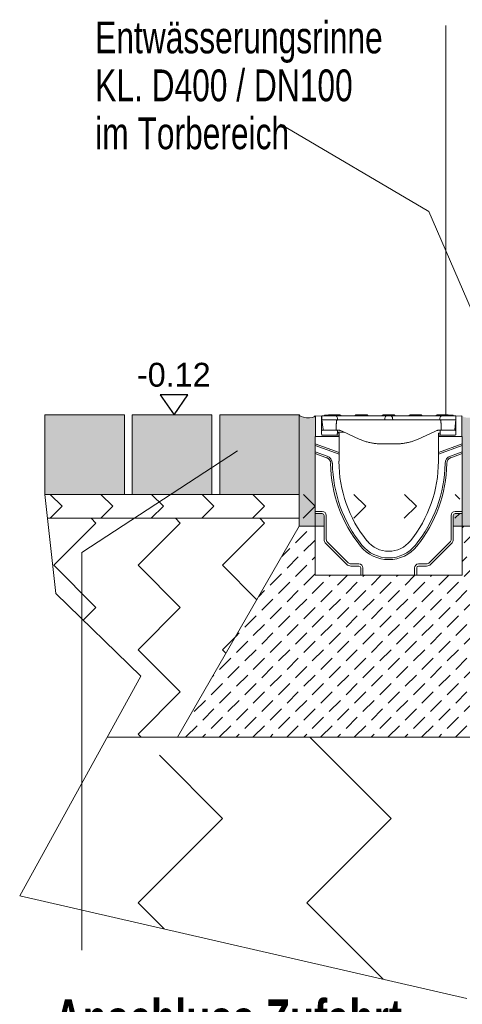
# Model space of a CAD drawing. Header units: metres. Extents: x 1316.5 to 1415.3, y -94.1 to -52.
# Tile 522 of 656: x 1405.014 to 1405.57, y -72.889 to -71.651. Entities that reach past the tile are written whole.
import ezdxf

# ---------------------------------------------------------------- set-up
doc = ezdxf.new("R2010")
doc.units = ezdxf.units.M
doc.linetypes.add('AUSGEZOGEN', pattern=[0])
for name, color, linetype in [('XR$4$_43212', 7, 'Continuous'), ('XR$4$_47794', 7, 'Continuous'), ('XR$4$_47796', 7, 'Continuous')]:
    doc.layers.add(name, color=color, linetype=linetype)
for name, color, linetype, lineweight in [('XR$4$Allgemein', 4, 'AUSGEZOGEN', 13), ('XR$4$Heizung', 4, 'AUSGEZOGEN', 13), ('XR$4$Muster', 4, 'AUSGEZOGEN', 13), ('XR$4$Schraffur', 4, 'AUSGEZOGEN', 13), ('XR$4$Text 1_100', 3, 'AUSGEZOGEN', 18), ('XR$4$Wand', 1, 'AUSGEZOGEN', 50), ('XR$4$Wand Mauerwerk tr_1', 42, 'AUSGEZOGEN', 18)]:
    doc.layers.add(name, color=color, linetype=linetype, lineweight=lineweight)
doc.styles.add('ARIAL', font='arial.ttf')

# ---------------------------------------------------------------- blocks, each defined once
blk = doc.blocks.new('COMPLEX_KOTENVERMASSUNG_9')
at = {"layer": 'XR$4$_43212', "color": 7, "linetype": 'AUSGEZOGEN', "lineweight": 25, "transparency": 33554687}
for p, q in [((1405.2254, -72.1229), (1405.1904, -72.1229)), ((1405.1904, -72.1229), (1405.2079, -72.1479)), ((1405.2079, -72.1479), (1405.2254, -72.1229)), ((1405.2079, -72.1479), (1405.2079, -72.1479)), ((1405.2079, -72.1479), (1405.2079, -72.1479)), ((1405.2079, -72.1479), (1405.2079, -72.1479)), ((1405.2079, -72.1479), (1405.2079, -72.1479))]:
    blk.add_line(p, q, dxfattribs=at)
at = {"layer": 'XR$4$_43212', "color": 7, "linetype": 'AUSGEZOGEN', "lineweight": 25, "transparency": 33554687, "insert": (1405.1613, -72.1129), "char_height": 0.03, "width": 0.110075, "attachment_point": 7, "style": 'ARIAL'}
blk.add_mtext('\\W0.97;-0.12', dxfattribs=at)

msp = doc.modelspace()

# ---------------------------------------------------------------- hatches: boundary and pattern name
at = {"layer": 'XR$4$Allgemein', "linetype": 'AUSGEZOGEN', "lineweight": 13, "transparency": 33554687}
h = msp.add_hatch(dxfattribs=at)
h.set_pattern_fill('SCHRAFFUR_10', color=4, scale=0.01, angle=90, style=0, pattern_type=2)
h.set_pattern_definition([(225, (0, 0), (0.02121320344, -0.02121320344), [0.02, -0.01]), (225, (0.010607, -0.010607), (0.02121320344, -0.02121320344), [0.02, -0.01])])
h.paths.add_polyline_path([(1405.5904, -72.2878), (1405.5704, -72.2878), (1405.5704, -72.3493), (1405.3854, -72.3493), (1405.3854, -72.2878), (1405.3654, -72.2878), (1405.2124, -72.5528), (1405.7434, -72.5528)], flags=0)
at = {"layer": 'XR$4$Heizung', "linetype": 'AUSGEZOGEN', "lineweight": 13, "transparency": 33554687}
for points in [[(1405.3654, -72.2878), (1405.3854, -72.2878), (1405.3859, -72.1516), (1405.3668, -72.1516), (1405.3654, -72.1479)], [(1405.3852, -72.1492), (1405.3851, -72.1494), (1405.385, -72.1495), (1405.3848, -72.1497), (1405.3847, -72.1498), (1405.3845, -72.15), (1405.3842, -72.1501), (1405.384, -72.1503), (1405.3837, -72.1504), (1405.3834, -72.1505), (1405.3831, -72.1506), (1405.3828, -72.1508), (1405.3824, -72.1509), (1405.382, -72.151), (1405.3817, -72.1511), (1405.3812, -72.1511), (1405.3808, -72.1512), (1405.3804, -72.1513), (1405.3799, -72.1514), (1405.3795, -72.1514), (1405.379, -72.1515), (1405.3785, -72.1515), (1405.378, -72.1515), (1405.3775, -72.1515), (1405.377, -72.1516), (1405.3765, -72.1516), (1405.376, -72.1516), (1405.3755, -72.1515), (1405.375, -72.1515), (1405.3744, -72.1515), (1405.3739, -72.1514), (1405.3734, -72.1514), (1405.3729, -72.1513), (1405.3724, -72.1513), (1405.3719, -72.1512), (1405.3715, -72.1511), (1405.371, -72.151), (1405.3705, -72.1509), (1405.3701, -72.1508), (1405.3697, -72.1507), (1405.3692, -72.1506), (1405.3689, -72.1505), (1405.3685, -72.1503), (1405.3681, -72.1502), (1405.3678, -72.1501), (1405.3674, -72.1499), (1405.3671, -72.1498), (1405.3669, -72.1496), (1405.3666, -72.1494), (1405.3664, -72.1493), (1405.3662, -72.1491), (1405.366, -72.149), (1405.3658, -72.1488), (1405.3657, -72.1486), (1405.3657, -72.1487), (1405.3657, -72.1487), (1405.3668, -72.1516), (1405.3859, -72.1516)], [(1405.5904, -72.2878), (1405.5904, -72.1479), (1405.5904, -72.1479), (1405.5903, -72.1481), (1405.5903, -72.1483), (1405.5902, -72.1484), (1405.5901, -72.1486), (1405.5899, -72.1488), (1405.5898, -72.149), (1405.5896, -72.1491), (1405.5894, -72.1493), (1405.5892, -72.1494), (1405.5889, -72.1496), (1405.5886, -72.1498), (1405.5883, -72.1499), (1405.588, -72.1501), (1405.5876, -72.1502), (1405.5873, -72.1503), (1405.5869, -72.1505), (1405.5865, -72.1506), (1405.5861, -72.1507), (1405.5857, -72.1508), (1405.5852, -72.1509), (1405.5848, -72.151), (1405.5843, -72.1511), (1405.5838, -72.1512), (1405.5833, -72.1513), (1405.5828, -72.1513), (1405.5823, -72.1514), (1405.5818, -72.1514), (1405.5813, -72.1515), (1405.5808, -72.1515), (1405.5803, -72.1515), (1405.5798, -72.1516), (1405.5793, -72.1516), (1405.5787, -72.1516), (1405.5782, -72.1515), (1405.5777, -72.1515), (1405.5772, -72.1515), (1405.5768, -72.1515), (1405.5763, -72.1514), (1405.5758, -72.1514), (1405.5754, -72.1513), (1405.5749, -72.1512), (1405.5745, -72.1511), (1405.5741, -72.1511), (1405.5737, -72.151), (1405.5733, -72.1509), (1405.573, -72.1508), (1405.5726, -72.1506), (1405.5723, -72.1505), (1405.572, -72.1504), (1405.5718, -72.1503), (1405.5715, -72.1501), (1405.5713, -72.15), (1405.5711, -72.1498), (1405.5709, -72.1497), (1405.5708, -72.1495), (1405.5706, -72.1494), (1405.5705, -72.1492), (1405.5699, -72.1753), (1405.5704, -72.1753), (1405.5704, -72.2878)], [(1405.3967, -72.2743), (1405.3967, -72.2741), (1405.3967, -72.274), (1405.3967, -72.2739), (1405.3966, -72.2738), (1405.3966, -72.2737), (1405.3966, -72.2735), (1405.3965, -72.2734), (1405.3965, -72.2733), (1405.3964, -72.2732), (1405.3964, -72.2731), (1405.3963, -72.273), (1405.3963, -72.2729), (1405.3962, -72.2728), (1405.3961, -72.2727), (1405.396, -72.2726), (1405.3959, -72.2725), (1405.3958, -72.2725), (1405.3957, -72.2724), (1405.3956, -72.2723), (1405.3955, -72.2723), (1405.3954, -72.2722), (1405.3953, -72.2721), (1405.3952, -72.2721), (1405.3951, -72.2721), (1405.395, -72.272), (1405.3949, -72.272), (1405.3947, -72.272), (1405.3946, -72.272), (1405.3945, -72.2719), (1405.3944, -72.2719), (1405.3854, -72.2719), (1405.3854, -72.2878), (1405.3967, -72.2878)], [(1405.5704, -72.2878), (1405.5704, -72.2719), (1405.5614, -72.2719), (1405.5613, -72.2719), (1405.5611, -72.272), (1405.561, -72.272), (1405.5609, -72.272), (1405.5608, -72.272), (1405.5607, -72.2721), (1405.5605, -72.2721), (1405.5604, -72.2721), (1405.5603, -72.2722), (1405.5602, -72.2723), (1405.5601, -72.2723), (1405.56, -72.2724), (1405.5599, -72.2725), (1405.5598, -72.2725), (1405.5597, -72.2726), (1405.5597, -72.2727), (1405.5596, -72.2728), (1405.5595, -72.2729), (1405.5594, -72.273), (1405.5594, -72.2731), (1405.5593, -72.2732), (1405.5593, -72.2733), (1405.5592, -72.2734), (1405.5592, -72.2735), (1405.5591, -72.2737), (1405.5591, -72.2738), (1405.5591, -72.2739), (1405.5591, -72.274), (1405.5591, -72.2741), (1405.5591, -72.2743), (1405.5591, -72.2878)]]:
    msp.add_hatch(color=8, dxfattribs=at).paths.add_polyline_path(points)
at = {"layer": 'XR$4$Muster', "linetype": 'AUSGEZOGEN', "lineweight": 13, "transparency": 33554687}
h = msp.add_hatch(dxfattribs=at)
h.set_pattern_fill('MUSTER', scale=0.045, angle=315, style=0, pattern_type=2)
h.set_pattern_definition([(315, (0.12728, -4e-17), (0.0636396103, -1e-17), [0.045, -0.045]), (45, (0.12728, -4e-17), (1e-17, 0.0636396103), [0.045, -0.045])])
h.paths.add_polyline_path([(1405.5673, -72.2479), (1405.2423, -72.2479), (1405.0454, -72.2478), (1405.0487, -72.2778), (1405.2469, -72.2779), (1405.5673, -72.2779)], flags=0)
h = msp.add_hatch(dxfattribs=at)
h.set_pattern_fill('MUSTER', scale=0.075, angle=315, style=0, pattern_type=2)
h.set_pattern_definition([(315, (0.21213, -4e-17), (0.106066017, -2e-17), [0.075, -0.075]), (45, (0.21213, -4e-17), (2e-17, 0.106066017), [0.075, -0.075])])
h.paths.add_polyline_path([(1405.0487, -72.2778), (1405.0591, -72.3723), (1405.1663, -72.4764), (1405.1241, -72.5528), (1405.2124, -72.5528), (1405.3654, -72.2878), (1405.3654, -72.2778)], flags=0)
h = msp.add_hatch(dxfattribs=at)
h.set_pattern_fill('MUSTER', scale=0.15, angle=315, style=0, pattern_type=2)
h.set_pattern_definition([(315, (0.42426, -9e-17), (0.212132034, -5e-17), [0.15, -0.15]), (45, (0.42426, -9e-17), (5e-17, 0.212132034), [0.15, -0.15])])
h.paths.add_polyline_path([(1406.2503, -72.8554), (1406.2503, -72.5529), (1405.2124, -72.5528), (1405.0138, -72.7523), (1405.5761, -72.8814), (1405.8442, -72.7834)], flags=0)
at = {"layer": 'XR$4$Schraffur', "linetype": 'AUSGEZOGEN', "lineweight": 13, "transparency": 33554687}
for points in [[(1405.1454, -72.2478), (1405.1454, -72.1478), (1405.0454, -72.1478), (1405.0454, -72.2478)], [(1405.2554, -72.2478), (1405.2554, -72.1478), (1405.1554, -72.1478), (1405.1554, -72.2478)], [(1405.3654, -72.2478), (1405.3654, -72.1478), (1405.2654, -72.1478), (1405.2654, -72.2478)]]:
    msp.add_hatch(color=253, dxfattribs=at).paths.add_polyline_path(points)

# ---------------------------------------------------------------- linework, layer by layer
at = {"layer": 'XR$4$_47794', "color": 7, "linetype": 'AUSGEZOGEN', "lineweight": 13, "transparency": 33554687}
for p, q in [((1405.3859, -72.1493), (1405.3934, -72.1497)), ((1405.3859, -72.1753), (1405.3859, -72.1493)), ((1405.3934, -72.1497), (1405.3936, -72.1497)), ((1405.3934, -72.1497), (1405.3934, -72.1723)), ((1405.4105, -72.1493), (1405.3936, -72.1493)), ((1405.3936, -72.1493), (1405.3936, -72.1543)), ((1405.3955, -72.1664), (1405.3936, -72.1543)), ((1405.3936, -72.1543), (1405.4136, -72.1543)), ((1405.4105, -72.1493), (1405.4196, -72.1493)), ((1405.4135, -72.1521), (1405.4136, -72.1543)), ((1405.4196, -72.1543), (1405.4136, -72.1543)), ((1405.4196, -72.1493), (1405.4669, -72.1493)), ((1405.4669, -72.1543), (1405.4196, -72.1543)), ((1405.4669, -72.1493), (1405.476, -72.1493)), ((1405.4729, -72.1543), (1405.4669, -72.1543)), ((1405.4729, -72.1543), (1405.473, -72.1521)), ((1405.4729, -72.1543), (1405.4829, -72.1543)), ((1405.4798, -72.1493), (1405.476, -72.1493)), ((1405.4798, -72.1493), (1405.4889, -72.1493)), ((1405.4828, -72.1521), (1405.4829, -72.1543)), ((1405.4889, -72.1543), (1405.4829, -72.1543)), ((1405.4889, -72.1493), (1405.5361, -72.1493)), ((1405.5361, -72.1543), (1405.4889, -72.1543)), ((1405.5361, -72.1493), (1405.5452, -72.1493)), ((1405.5421, -72.1543), (1405.5361, -72.1543)), ((1405.5421, -72.1543), (1405.5422, -72.1521)), ((1405.5421, -72.1543), (1405.5621, -72.1543)), ((1405.5621, -72.1493), (1405.5452, -72.1493)), ((1405.5621, -72.1543), (1405.5609, -72.1664)), ((1405.5621, -72.1543), (1405.5621, -72.1493)), ((1405.5621, -72.1497), (1405.5624, -72.1497)), ((1405.5624, -72.1497), (1405.5699, -72.1493)), ((1405.5624, -72.1723), (1405.5624, -72.1497)), ((1405.5699, -72.1493), (1405.5699, -72.1753)), ((1405.3934, -72.1688), (1405.3934, -72.1682)), ((1405.3954, -72.1673), (1405.4114, -72.1673)), ((1405.397, -72.1673), (1405.3965, -72.1673)), ((1405.3966, -72.1673), (1405.3966, -72.1673)), ((1405.4103, -72.1673), (1405.397, -72.1673)), ((1405.4108, -72.1673), (1405.4103, -72.1673)), ((1405.4154, -72.1673), (1405.4108, -72.1673)), ((1405.4132, -72.1728), (1405.4134, -72.1689)), ((1405.4134, -72.1689), (1405.4132, -72.1728)), ((1405.4134, -72.1688), (1405.4133, -72.1682)), ((1405.4213, -72.1695), (1405.4133, -72.1695)), ((1405.4154, -72.1708), (1405.4133, -72.1707)), ((1405.4134, -72.1689), (1405.4134, -72.1688)), ((1405.4154, -72.1713), (1405.4154, -72.1708)), ((1405.4154, -72.1733), (1405.4154, -72.1713)), ((1405.42, -72.1689), (1405.4174, -72.1677)), ((1405.4409, -72.1784), (1405.42, -72.1689)), ((1405.5357, -72.1689), (1405.5148, -72.1784)), ((1405.5383, -72.1677), (1405.5357, -72.1689)), ((1405.545, -72.1673), (1405.5404, -72.1673)), ((1405.5425, -72.1707), (1405.5404, -72.1708)), ((1405.5404, -72.1708), (1405.5404, -72.1713)), ((1405.5404, -72.1713), (1405.5404, -72.1733)), ((1405.5424, -72.1688), (1405.5424, -72.1682)), ((1405.5424, -72.1688), (1405.5424, -72.1689)), ((1405.5424, -72.1689), (1405.5426, -72.1728)), ((1405.5424, -72.1689), (1405.5426, -72.1728)), ((1405.5444, -72.1673), (1405.5604, -72.1673)), ((1405.5455, -72.1673), (1405.545, -72.1673)), ((1405.5594, -72.1673), (1405.5455, -72.1673)), ((1405.5598, -72.1673), (1405.5594, -72.1673)), ((1405.5599, -72.1673), (1405.5598, -72.1673)), ((1405.5624, -72.1688), (1405.5623, -72.1682)), ((1405.3854, -72.1753), (1405.4154, -72.1753)), ((1405.3854, -72.1753), (1405.3854, -72.1843)), ((1405.3944, -72.1733), (1405.4154, -72.1736)), ((1405.4154, -72.1733), (1405.4154, -72.1736)), ((1405.4154, -72.1753), (1405.4154, -72.1736)), ((1405.4154, -72.1753), (1405.4154, -72.1952)), ((1405.5404, -72.1736), (1405.5614, -72.1733)), ((1405.5404, -72.1736), (1405.5404, -72.1733)), ((1405.5404, -72.1753), (1405.5404, -72.1736)), ((1405.5404, -72.1952), (1405.5404, -72.1753)), ((1405.5404, -72.1753), (1405.5704, -72.1753)), ((1405.5704, -72.1843), (1405.5704, -72.1753)), ((1405.3854, -72.1843), (1405.3854, -72.1865)), ((1405.3854, -72.1865), (1405.3854, -72.1942)), ((1405.3854, -72.1942), (1405.3854, -72.1965)), ((1405.4154, -72.1975), (1405.4154, -72.1952)), ((1405.4879, -72.1843), (1405.4679, -72.1843)), ((1405.5404, -72.1952), (1405.5404, -72.1975)), ((1405.5704, -72.1865), (1405.5704, -72.1843)), ((1405.5704, -72.1942), (1405.5704, -72.1865)), ((1405.5704, -72.1965), (1405.5704, -72.1942)), ((1405.3854, -72.1965), (1405.3854, -72.2693)), ((1405.4154, -72.2063), (1405.4154, -72.1975)), ((1405.5404, -72.1975), (1405.5404, -72.2063)), ((1405.5704, -72.2693), (1405.5704, -72.1965)), ((1405.3854, -72.2693), (1405.3854, -72.2719)), ((1405.5704, -72.2719), (1405.5704, -72.2693)), ((1405.3854, -72.2719), (1405.3854, -72.3493)), ((1405.5704, -72.3493), (1405.5704, -72.2719)), ((1405.3654, -72.2878), (1405.3967, -72.2878)), ((1405.5904, -72.2878), (1405.5591, -72.2878)), ((1405.3854, -72.3493), (1405.4427, -72.3493)), ((1405.4427, -72.3493), (1405.4454, -72.3493)), ((1405.4454, -72.3493), (1405.5104, -72.3493)), ((1405.5104, -72.3493), (1405.5131, -72.3493)), ((1405.5131, -72.3493), (1405.5704, -72.3493))]:
    msp.add_line(p, q, dxfattribs=at)
for points in [[(1405.4122, -72.1557), (1405.4122, -72.1561), (1405.4122, -72.1566), (1405.4121, -72.157), (1405.4121, -72.1575), (1405.4121, -72.1579), (1405.4121, -72.1583), (1405.4121, -72.1588), (1405.412, -72.1592), (1405.412, -72.1597), (1405.412, -72.1601), (1405.412, -72.1606), (1405.412, -72.161), (1405.4119, -72.1614), (1405.4119, -72.1619), (1405.4119, -72.1623), (1405.4119, -72.1628), (1405.4119, -72.1632), (1405.4119, -72.1637), (1405.4118, -72.1641), (1405.4118, -72.1645), (1405.4118, -72.165), (1405.4118, -72.1654), (1405.4118, -72.1659), (1405.4117, -72.1663)], [(1405.4138, -72.1543), (1405.4137, -72.1543), (1405.4136, -72.1543), (1405.4135, -72.1543), (1405.4134, -72.1543), (1405.4133, -72.1543), (1405.4132, -72.1544), (1405.4131, -72.1544), (1405.413, -72.1544), (1405.4129, -72.1545), (1405.4128, -72.1545), (1405.4128, -72.1546), (1405.4127, -72.1547), (1405.4126, -72.1547), (1405.4126, -72.1548), (1405.4125, -72.1549), (1405.4124, -72.1549), (1405.4124, -72.155), (1405.4123, -72.1551), (1405.4123, -72.1552), (1405.4123, -72.1553), (1405.4122, -72.1554), (1405.4122, -72.1555), (1405.4122, -72.1556), (1405.4122, -72.1557)], [(1405.5436, -72.1557), (1405.5435, -72.1556), (1405.5435, -72.1555), (1405.5435, -72.1554), (1405.5435, -72.1553), (1405.5435, -72.1552), (1405.5434, -72.1551), (1405.5434, -72.155), (1405.5433, -72.155), (1405.5433, -72.1549), (1405.5432, -72.1548), (1405.5431, -72.1547), (1405.5431, -72.1547), (1405.543, -72.1546), (1405.5429, -72.1545), (1405.5428, -72.1545), (1405.5427, -72.1544), (1405.5426, -72.1544), (1405.5426, -72.1544), (1405.5425, -72.1543), (1405.5424, -72.1543), (1405.5423, -72.1543), (1405.5422, -72.1543), (1405.5421, -72.1543), (1405.542, -72.1543)], [(1405.544, -72.1663), (1405.544, -72.1659), (1405.544, -72.1654), (1405.544, -72.165), (1405.5439, -72.1645), (1405.5439, -72.1641), (1405.5439, -72.1637), (1405.5439, -72.1632), (1405.5439, -72.1628), (1405.5438, -72.1623), (1405.5438, -72.1619), (1405.5438, -72.1614), (1405.5438, -72.161), (1405.5438, -72.1606), (1405.5437, -72.1601), (1405.5437, -72.1597), (1405.5437, -72.1592), (1405.5437, -72.1588), (1405.5437, -72.1583), (1405.5436, -72.1579), (1405.5436, -72.1575), (1405.5436, -72.157), (1405.5436, -72.1566), (1405.5436, -72.1561), (1405.5436, -72.1557)], [(1405.3954, -72.1673), (1405.3952, -72.1673), (1405.395, -72.1673), (1405.3949, -72.1673), (1405.3947, -72.1673), (1405.3946, -72.1673), (1405.3945, -72.1673), (1405.3944, -72.1673), (1405.3943, -72.1673), (1405.3943, -72.1673), (1405.3942, -72.1673), (1405.394, -72.1673), (1405.3939, -72.1674), (1405.3937, -72.1676), (1405.3936, -72.1677), (1405.3935, -72.1679), (1405.3934, -72.168), (1405.3934, -72.1682)], [(1405.4133, -72.1682), (1405.4133, -72.168), (1405.4133, -72.1679), (1405.4132, -72.1677), (1405.413, -72.1676), (1405.4129, -72.1674), (1405.4127, -72.1673), (1405.4125, -72.1673), (1405.4125, -72.1673), (1405.4124, -72.1673), (1405.4124, -72.1673), (1405.4123, -72.1673), (1405.4122, -72.1673), (1405.412, -72.1673), (1405.4119, -72.1673), (1405.4117, -72.1673), (1405.4115, -72.1673), (1405.4114, -72.1673)], [(1405.4174, -72.1677), (1405.4174, -72.1677), (1405.4173, -72.1676), (1405.4172, -72.1676), (1405.4171, -72.1676), (1405.417, -72.1675), (1405.4169, -72.1675), (1405.4168, -72.1675), (1405.4167, -72.1675), (1405.4167, -72.1674), (1405.4166, -72.1674), (1405.4165, -72.1674), (1405.4164, -72.1674), (1405.4163, -72.1674), (1405.4162, -72.1673), (1405.4161, -72.1673), (1405.4161, -72.1673), (1405.416, -72.1673), (1405.4159, -72.1673), (1405.4158, -72.1673), (1405.4157, -72.1673), (1405.4156, -72.1673), (1405.4155, -72.1673), (1405.4155, -72.1673), (1405.4154, -72.1673)], [(1405.5404, -72.1673), (1405.5403, -72.1673), (1405.5402, -72.1673), (1405.5401, -72.1673), (1405.54, -72.1673), (1405.54, -72.1673), (1405.5399, -72.1673), (1405.5398, -72.1673), (1405.5397, -72.1673), (1405.5396, -72.1673), (1405.5395, -72.1673), (1405.5394, -72.1674), (1405.5394, -72.1674), (1405.5393, -72.1674), (1405.5392, -72.1674), (1405.5391, -72.1674), (1405.539, -72.1675), (1405.5389, -72.1675), (1405.5388, -72.1675), (1405.5387, -72.1675), (1405.5387, -72.1676), (1405.5386, -72.1676), (1405.5385, -72.1676), (1405.5384, -72.1677), (1405.5383, -72.1677)], [(1405.4679, -72.1843), (1405.4667, -72.1843), (1405.4655, -72.1842), (1405.4644, -72.1842), (1405.4632, -72.1841), (1405.4621, -72.184), (1405.4609, -72.1839), (1405.4598, -72.1838), (1405.4587, -72.1836), (1405.4575, -72.1834), (1405.4564, -72.1832), (1405.4552, -72.183), (1405.4541, -72.1828), (1405.453, -72.1825), (1405.4519, -72.1823), (1405.4508, -72.182), (1405.4496, -72.1817), (1405.4485, -72.1813), (1405.4474, -72.181), (1405.4463, -72.1806), (1405.4452, -72.1802), (1405.4441, -72.1798), (1405.4431, -72.1793), (1405.442, -72.1789), (1405.4409, -72.1784)], [(1405.5148, -72.1784), (1405.5138, -72.1789), (1405.5127, -72.1793), (1405.5116, -72.1798), (1405.5105, -72.1802), (1405.5095, -72.1806), (1405.5084, -72.181), (1405.5073, -72.1813), (1405.5062, -72.1816), (1405.5051, -72.182), (1405.5039, -72.1822), (1405.5028, -72.1825), (1405.5017, -72.1828), (1405.5006, -72.183), (1405.4994, -72.1832), (1405.4983, -72.1834), (1405.4972, -72.1836), (1405.496, -72.1838), (1405.4949, -72.1839), (1405.4937, -72.184), (1405.4925, -72.1841), (1405.4914, -72.1842), (1405.4902, -72.1842), (1405.489, -72.1843), (1405.4879, -72.1843)]]:
    msp.add_lwpolyline(points, dxfattribs=at)
for centre, radius, start, end in [((1405.4105, -72.1523), 0.003, 3.0009, 90.0004), ((1405.476, -72.1523), 0.003, 89.9996, 176.9991), ((1405.4798, -72.1523), 0.003, 3.0009, 90.0004), ((1405.5452, -72.1523), 0.003, 89.9996, 176.9991), ((1405.3965, -72.1663), 0.001, 188.7462, 270), ((1405.5599, -72.1663), 0.001, 270, 354), ((1405.5747, -72.2063), 0.1594, 180, 218.8416), ((1405.381, -72.2063), 0.1594, 321.1584, 0), ((1405.4779, -72.2843), 0.035, 218.8416, 321.1584)]:
    msp.add_arc(centre, radius, start, end, dxfattribs=at)
for centre, major_axis, ratio, start_param, end_param in [((1405.4108, -72.1663), (0, 0.001), 0.973528, 3.141593, 4.660029), ((1405.5434, -72.1683), (0.000999, -0.000052), 0.999998, 1.623156, 3.141593), ((1405.5444, -72.1673), (-0.001, 0), 0.002004, 4.715128, 6.283185), ((1405.545, -72.1663), (0, 0.001), 0.973528, 1.623156, 3.141593), ((1405.5603, -72.1673), (-0.001, 0), 0.002004, 3.141593, 4.70965), ((1405.5613, -72.1683), (-0.000999, -0.000052), 0.999998, 3.141593, 4.660029), ((1405.3944, -72.1723), (0, 0.001), 0.999998, 1.570796, 3.124139), ((1405.4122, -72.1727), (-0.000999, 0.000052), 0.999998, 2.095929, 3.141593), ((1405.5436, -72.1727), (0.00089, -0.000455), 0.999999, 3.666725, 4.712389), ((1405.5614, -72.1723), (0, 0.001), 0.999998, 3.159046, 4.712389)]:
    msp.add_ellipse(centre, major_axis=major_axis, ratio=ratio, start_param=start_param, end_param=end_param, dxfattribs=at)
at = {"layer": 'XR$4$_47796', "color": 94, "linetype": 'AUSGEZOGEN', "lineweight": 13, "transparency": 33554687}
for p, q in [((1405.397, -72.1483), (1405.397, -72.1493)), ((1405.397, -72.1483), (1405.3971, -72.1483)), ((1405.3971, -72.1483), (1405.399, -72.1483)), ((1405.399, -72.1483), (1405.4018, -72.1483)), ((1405.4017, -72.1487), (1405.4016, -72.1493)), ((1405.4051, -72.1478), (1405.4027, -72.1478)), ((1405.4051, -72.1478), (1405.4141, -72.1478)), ((1405.4166, -72.1478), (1405.4141, -72.1478)), ((1405.4176, -72.1487), (1405.4176, -72.1493)), ((1405.4357, -72.1487), (1405.4356, -72.1493)), ((1405.4391, -72.1478), (1405.4367, -72.1478)), ((1405.4391, -72.1478), (1405.4481, -72.1478)), ((1405.4506, -72.1478), (1405.4481, -72.1478)), ((1405.4516, -72.1487), (1405.4516, -72.1493)), ((1405.4697, -72.1487), (1405.4696, -72.1493)), ((1405.4731, -72.1478), (1405.4707, -72.1478)), ((1405.4731, -72.1478), (1405.4821, -72.1478)), ((1405.4846, -72.1478), (1405.4821, -72.1478)), ((1405.4856, -72.1487), (1405.4856, -72.1493)), ((1405.5037, -72.1487), (1405.5036, -72.1493)), ((1405.5071, -72.1478), (1405.5047, -72.1478)), ((1405.5071, -72.1478), (1405.5161, -72.1478)), ((1405.5186, -72.1478), (1405.5161, -72.1478)), ((1405.5196, -72.1487), (1405.5196, -72.1493)), ((1405.5377, -72.1487), (1405.5376, -72.1493)), ((1405.5411, -72.1478), (1405.5387, -72.1478)), ((1405.5411, -72.1478), (1405.5501, -72.1478)), ((1405.5526, -72.1478), (1405.5501, -72.1478)), ((1405.5535, -72.1483), (1405.5587, -72.1483)), ((1405.5536, -72.1487), (1405.5536, -72.1493)), ((1405.5587, -72.1483), (1405.5587, -72.1493)), ((1405.5587, -72.1483), (1405.5588, -72.1483)), ((1405.5588, -72.1483), (1405.5588, -72.1493)), ((1405.4154, -72.1952), (1405.3854, -72.1843)), ((1405.3854, -72.1865), (1405.4154, -72.1975)), ((1405.4004, -72.1997), (1405.3854, -72.1942)), ((1405.5704, -72.1843), (1405.5404, -72.1952)), ((1405.5404, -72.1975), (1405.5704, -72.1865)), ((1405.5704, -72.1942), (1405.5554, -72.1997)), ((1405.3854, -72.1965), (1405.3996, -72.2017)), ((1405.5561, -72.2017), (1405.5704, -72.1965)), ((1405.3944, -72.2693), (1405.3854, -72.2693)), ((1405.5704, -72.2693), (1405.5614, -72.2693)), ((1405.3854, -72.2719), (1405.3944, -72.2719)), ((1405.3967, -72.2743), (1405.3967, -72.3043)), ((1405.3994, -72.3043), (1405.3994, -72.2743)), ((1405.5564, -72.2743), (1405.5564, -72.3043)), ((1405.5591, -72.3043), (1405.5591, -72.2743)), ((1405.5614, -72.2719), (1405.5704, -72.2719)), ((1405.3989, -72.3097), (1405.4249, -72.3357)), ((1405.4268, -72.3338), (1405.4008, -72.3078)), ((1405.5549, -72.3078), (1405.5289, -72.3338)), ((1405.5308, -72.3357), (1405.5568, -72.3097)), ((1405.4404, -72.3353), (1405.4304, -72.3353)), ((1405.4304, -72.3379), (1405.4404, -72.3379)), ((1405.4427, -72.3403), (1405.4427, -72.3493)), ((1405.4454, -72.3493), (1405.4454, -72.3403)), ((1405.5104, -72.3403), (1405.5104, -72.3493)), ((1405.5131, -72.3493), (1405.5131, -72.3403)), ((1405.5254, -72.3353), (1405.5154, -72.3353)), ((1405.5154, -72.3379), (1405.5254, -72.3379))]:
    msp.add_line(p, q, dxfattribs=at)
for centre, radius, start, end in [((1405.4027, -72.1488), 0.001, 90, 177), ((1405.4166, -72.1488), 0.001, 3, 90), ((1405.4367, -72.1488), 0.001, 90, 177), ((1405.4506, -72.1488), 0.001, 3, 90), ((1405.4707, -72.1488), 0.001, 90, 177), ((1405.4846, -72.1488), 0.001, 3, 90), ((1405.5047, -72.1488), 0.001, 90, 177), ((1405.5186, -72.1488), 0.001, 3, 90), ((1405.5387, -72.1488), 0.001, 90, 177), ((1405.5526, -72.1488), 0.001, 3, 90), ((1405.3969, -72.2092), 0.008, 0.949, 70), ((1405.3969, -72.2092), 0.0101, 0.949, 70), ((1405.5589, -72.2092), 0.0101, 110, 179.051), ((1405.5589, -72.2092), 0.008, 110, 179.051), ((1405.5747, -72.2063), 0.1699, 180.949, 218.8416), ((1405.5747, -72.2063), 0.1677, 180.949, 218.8416), ((1405.381, -72.2063), 0.1677, 321.1584, 359.051), ((1405.381, -72.2063), 0.1699, 321.1584, 359.051), ((1405.3944, -72.2743), 0.005, 0, 90), ((1405.5614, -72.2743), 0.005, 90, 180), ((1405.3944, -72.2743), 0.00232, 0, 90), ((1405.5614, -72.2743), 0.00232, 90, 180), ((1405.4044, -72.3043), 0.00768, 180, 225), ((1405.4044, -72.3043), 0.005, 180, 225), ((1405.5514, -72.3043), 0.005, 315, 0), ((1405.5514, -72.3043), 0.00768, 315, 0), ((1405.4779, -72.2843), 0.0455, 218.8416, 321.1584), ((1405.4779, -72.2843), 0.0434, 218.8416, 321.1584), ((1405.4304, -72.3303), 0.00768, 225, 270), ((1405.4304, -72.3303), 0.005, 225, 270), ((1405.4404, -72.3403), 0.005, 0, 90), ((1405.4404, -72.3403), 0.00232, 0, 90), ((1405.5154, -72.3403), 0.005, 90, 180), ((1405.5154, -72.3403), 0.00232, 90, 180), ((1405.5254, -72.3303), 0.005, 270, 315), ((1405.5254, -72.3303), 0.00768, 270, 315)]:
    msp.add_arc(centre, radius, start, end, dxfattribs=at)
at = {"layer": 'XR$4$Allgemein', "color": 4, "linetype": 'AUSGEZOGEN', "lineweight": 13, "transparency": 33554687}
msp.add_line((1405.3654, -72.1478), (1405.3654, -72.2878), dxfattribs=at)
msp.add_ellipse((1405.3754, -72.1482), major_axis=(-0.00999, 0.00047), ratio=0.329712, start_param=0, end_param=2.988397, dxfattribs=at)
at = {"layer": 'XR$4$Wand', "color": 3, "linetype": 'AUSGEZOGEN', "lineweight": 13, "transparency": 33554687}
msp.add_line((1405.5498, -71.6586), (1405.5498, -72.1479), dxfattribs=at)
at = {"layer": 'XR$4$Wand', "color": 1, "linetype": 'AUSGEZOGEN', "lineweight": 13, "transparency": 33554687}
for p, q in [((1405.1454, -72.1478), (1405.0454, -72.1478)), ((1405.0454, -72.1478), (1405.0454, -72.2478)), ((1405.1454, -72.2478), (1405.1454, -72.1478)), ((1405.2554, -72.1478), (1405.1554, -72.1478)), ((1405.1554, -72.1478), (1405.1554, -72.2478)), ((1405.2554, -72.2478), (1405.2554, -72.1478)), ((1405.3654, -72.1478), (1405.2654, -72.1478)), ((1405.2654, -72.1478), (1405.2654, -72.2478)), ((1405.3654, -72.2478), (1405.3654, -72.1478)), ((1405.0454, -72.2478), (1405.1454, -72.2478)), ((1405.1554, -72.2478), (1405.2554, -72.2478)), ((1405.2654, -72.2478), (1405.3654, -72.2478))]:
    msp.add_line(p, q, dxfattribs=at)
at = {"layer": 'XR$4$Wand', "color": 7, "linetype": 'AUSGEZOGEN', "lineweight": 13, "transparency": 33554687}
for p, q in [((1405.3654, -72.2478), (1405.0454, -72.2478)), ((1405.3654, -72.2778), (1405.0487, -72.2778)), ((1405.3654, -72.2878), (1405.2124, -72.5528))]:
    msp.add_line(p, q, dxfattribs=at)
at = {"layer": 'XR$4$Wand Mauerwerk tr_1', "color": 7, "linetype": 'AUSGEZOGEN', "lineweight": 13, "transparency": 33554687}
for p, q in [((1405.3419, -71.7826), (1405.5285, -71.8921)), ((1405.5285, -71.8921), (1405.6386, -72.1479)), ((1405.0921, -72.3208), (1405.2879, -72.193)), ((1405.0591, -72.3723), (1405.0454, -72.2478)), ((1405.0921, -72.8208), (1405.0921, -72.3208)), ((1405.1663, -72.4764), (1405.0591, -72.3723)), ((1405.1663, -72.4764), (1405.0138, -72.7523)), ((1406.2503, -72.5529), (1405.124, -72.5529)), ((1405.0138, -72.7523), (1405.5761, -72.8814))]:
    msp.add_line(p, q, dxfattribs=at)

# ---------------------------------------------------------------- block references
at = {"layer": 'XR$4$_43212', "color": 7, "linetype": 'AUSGEZOGEN', "lineweight": 25, "transparency": 33554687}
msp.add_blockref('COMPLEX_KOTENVERMASSUNG_9', (0, 0), dxfattribs=at)

# ---------------------------------------------------------------- texts
at = {"layer": 'XR$4$Text 1_100', "color": 3, "linetype": 'AUSGEZOGEN', "lineweight": 18, "transparency": 33554687, "attachment_point": 1, "line_spacing_factor": 0.903614, "style": 'ARIAL'}
for s, insert, char_height, width in [('\\A1;{\\fArial|i0|b0;\\H0.040000;\\W0.714286;\\C3;Entwässerungsrinne}\\P{\\fArial|i0|b0;\\H0.040000;\\W0.714286;\\C3;KL. D400 / DN100}\\P{\\fArial|i0|b0;\\H0.040000;\\W0.714286;\\C3;im Torbereich}\\P', (1405.1087, -71.6535), 0.04, 0.378178), ('\\A1;{\\fArial|i0|b1;\\H0.050000;\\W0.714286;\\C3;Anschluss Zufahrt}\\P{\\fArial|i0|b0;\\H0.040000;\\W0.714286;\\C3;Verbundpflaster (100mm)}\\P{\\fArial|i0|b0;\\H0.040000;\\W0.714286;\\C3;auf Tragschicht und Frostschutz}\\P{\\fArial|i0|b0;\\H0.040000;\\W0.714286;\\C3;(Gefälle gem. Übersicht Außenanlagen)}\\P', (1405.0569, -72.8826), 0.05, 0.869609)]:
    msp.add_mtext(s, dxfattribs=dict(at, insert=insert, char_height=char_height, width=width))

doc.saveas('drawing.dxf')
